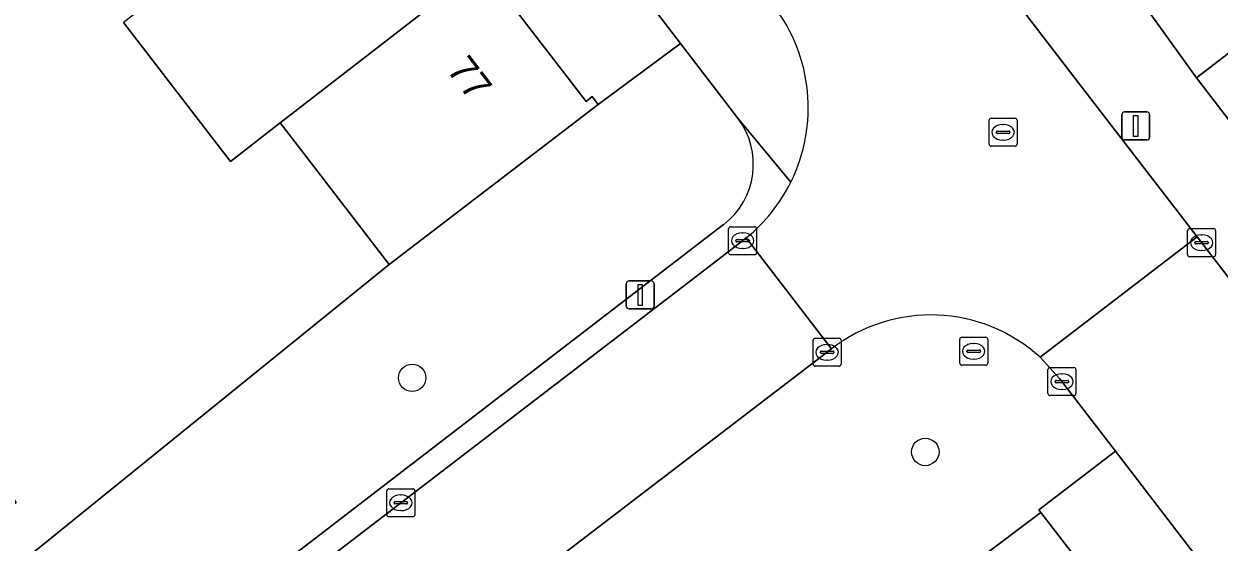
# Model space of a CAD drawing. Extents: x 159352 to 160617, y 385888 to 387323.
# Drawn here: x 159786.2 to 159828.84, y 386760.19 to 386778.69 of the extents above; entities that cross this region are included whole.
import ezdxf

# ---------------------------------------------------------------- set-up
doc = ezdxf.new("R2010")
doc.units = 0
for name, color, linetype in [('IMGEO_Boom', 7, 'Continuous'), ('IMGEO_Brandkraan', 7, 'Continuous'), ('IMGEO_Erf', 7, 'Continuous'), ('IMGEO_Groenvoorziening', 7, 'Continuous'), ('IMGEO_Kolk', 7, 'Continuous'), ('IMGEO_Lichtmast', 7, 'Continuous'), ('IMGEO_Pand', 7, 'Continuous'), ('IMGEO_Pand_nummerreeks', 7, 'Continuous'), ('IMGEO_Rijbaan_lokaal_open', 7, 'Continuous'), ('IMGEO_Rioolput', 7, 'Continuous'), ('IMGEO_Voetpad_open', 7, 'Continuous')]:
    doc.layers.add(name, color=color, linetype=linetype)

msp = doc.modelspace()

# ---------------------------------------------------------------- linework, layer by layer
at = {"layer": 'IMGEO_Boom'}
for centre in [(159800.054, 386766.053), (159818.359, 386763.407)]:
    msp.add_circle(centre, 0.489, dxfattribs=at)
at = {"layer": 'IMGEO_Brandkraan'}
for p, q in [((159819.586, 386766.577), (159819.586, 386767.429)), ((159819.661, 386767.503), (159820.513, 386767.503)), ((159820.587, 386767.429), (159820.587, 386766.577)), ((159819.845, 386766.997), (159819.845, 386767.009)), ((159820.283, 386766.96), (159819.885, 386766.96)), ((159819.888, 386767.046), (159820.286, 386767.046)), ((159820.074, 386767.283), (159820.099, 386767.283)), ((159820.329, 386767.009), (159820.329, 386766.997)), ((159820.513, 386766.503), (159819.661, 386766.503)), ((159820.097, 386766.723), (159820.072, 386766.723))]:
    msp.add_line(p, q, dxfattribs=at)
for points in [[(159819.586, 386766.577), (159819.586, 386767.429)], [(159819.661, 386767.503), (159820.513, 386767.503)], [(159820.587, 386767.429), (159820.587, 386766.577)], [(159820.513, 386766.503), (159819.661, 386766.503)]]:
    msp.add_lwpolyline(points, dxfattribs=at)
for centre, radius, start, end in [((159819.663, 386767.427), 0.0765, 91.552, 178.448), ((159819.663, 386767.427), 0.0765, 91.552, 178.448), ((159820.511, 386767.427), 0.0765, 1.552, 88.448), ((159820.511, 386767.427), 0.0765, 1.552, 88.448), ((159819.885, 386767.006), 0.0403, 85.8775, 175.7526), ((159819.882, 386766.996), 0.0366, 178.938, 274.7102), ((159820.286, 386767.003), 0.043, 264.8664, 352.4533), ((159820.29, 386767.008), 0.0386, 1.7309, 96.639), ((159819.663, 386766.579), 0.0765, 181.552, 268.448), ((159819.663, 386766.579), 0.0765, 181.552, 268.448), ((159820.511, 386766.579), 0.0765, 271.552, 358.448), ((159820.511, 386766.579), 0.0765, 271.552, 358.448)]:
    msp.add_arc(centre, radius, start, end, dxfattribs=at)
for centre, major_axis, ratio, start_param, end_param in [((159820.073, 386767.003), (-0.387, 0.002), 0.722429, 4.712389, 7.853982), ((159820.098, 386767.003), (-0.39, 0.002), 0.717154, 1.570796, 4.712389)]:
    msp.add_ellipse(centre, major_axis=major_axis, ratio=ratio, start_param=start_param, end_param=end_param, dxfattribs=at)
at = {"layer": 'IMGEO_Erf'}
for points in [[(159802.65, 386780.621), (159806.256, 386775.921), (159806.479, 386776.093), (159806.69, 386775.818), (159809.626, 386777.994), (159782.799, 386813.025)], [(159773.373, 386779.568), (159775.925, 386775.647), (159778.472, 386771.733), (159776.845, 386770.675), (159778.585, 386768), (159780.911, 386769.469), (159783.416, 386765.531), (159785.924, 386761.588), (159783.573, 386760.103), (159784.403, 386758.787), (159784.688, 386758.336), (159799.234, 386770.095), (159796.19, 386774.062), (159795.348, 386775.158), (159793.571, 386773.779), (159789.76, 386778.745)], [(159831.267, 386779.249), (159828.034, 386776.771), (159848.571, 386750)]]:
    msp.add_lwpolyline(points, dxfattribs=at)
at = {"layer": 'IMGEO_Groenvoorziening'}
for points in [[(159811.663, 386775.334), (159809.626, 386777.994), (159806.69, 386775.818), (159799.234, 386770.095), (159784.688, 386758.336), (159786.952, 386754.751)], [(159788.942, 386754.435), (159811.16, 386771.523)]]:
    msp.add_lwpolyline(points, dxfattribs=at)
msp.add_arc((159809.504, 386773.68), 2.72, 307.5186, 37.4438, dxfattribs=at)
at = {"layer": 'IMGEO_Kolk'}
for p, q in [((159811.341, 386770.523), (159811.341, 386771.375)), ((159811.416, 386771.449), (159812.268, 386771.449)), ((159811.829, 386771.229), (159811.854, 386771.229)), ((159812.342, 386771.375), (159812.342, 386770.523)), ((159827.714, 386770.454), (159827.714, 386771.306)), ((159827.789, 386771.38), (159828.641, 386771.38)), ((159828.202, 386771.16), (159828.227, 386771.16)), ((159828.715, 386771.306), (159828.715, 386770.454)), ((159811.6, 386770.943), (159811.6, 386770.955)), ((159812.038, 386770.906), (159811.64, 386770.906)), ((159811.643, 386770.992), (159812.041, 386770.992)), ((159812.084, 386770.955), (159812.084, 386770.943)), ((159827.973, 386770.874), (159827.973, 386770.886)), ((159828.411, 386770.837), (159828.013, 386770.837)), ((159828.016, 386770.923), (159828.414, 386770.923)), ((159828.457, 386770.886), (159828.457, 386770.874)), ((159812.268, 386770.449), (159811.416, 386770.449)), ((159811.852, 386770.669), (159811.827, 386770.669)), ((159828.641, 386770.38), (159827.789, 386770.38)), ((159828.225, 386770.6), (159828.2, 386770.6)), ((159814.355, 386766.541), (159814.355, 386767.393)), ((159814.43, 386767.467), (159815.282, 386767.467)), ((159815.356, 386767.393), (159815.356, 386766.541)), ((159814.614, 386766.961), (159814.614, 386766.973)), ((159815.052, 386766.924), (159814.654, 386766.924)), ((159814.657, 386767.01), (159815.055, 386767.01)), ((159814.843, 386767.247), (159814.868, 386767.247)), ((159815.098, 386766.973), (159815.098, 386766.961)), ((159815.282, 386766.467), (159814.43, 386766.467)), ((159814.866, 386766.687), (159814.841, 386766.687)), ((159822.732, 386765.494), (159822.732, 386766.346)), ((159822.807, 386766.42), (159823.659, 386766.42)), ((159823.22, 386766.2), (159823.245, 386766.2)), ((159823.733, 386766.346), (159823.733, 386765.494)), ((159822.991, 386765.914), (159822.991, 386765.926)), ((159823.429, 386765.877), (159823.031, 386765.877)), ((159823.034, 386765.963), (159823.432, 386765.963)), ((159823.243, 386765.64), (159823.218, 386765.64)), ((159823.475, 386765.926), (159823.475, 386765.914)), ((159823.659, 386765.42), (159822.807, 386765.42)), ((159799.148, 386761.167), (159799.148, 386762.019)), ((159799.223, 386762.093), (159800.075, 386762.093)), ((159799.636, 386761.873), (159799.661, 386761.873)), ((159800.149, 386762.019), (159800.149, 386761.167)), ((159799.407, 386761.587), (159799.407, 386761.599)), ((159799.845, 386761.55), (159799.447, 386761.55)), ((159799.45, 386761.636), (159799.848, 386761.636)), ((159799.891, 386761.599), (159799.891, 386761.587)), ((159800.075, 386761.093), (159799.223, 386761.093)), ((159799.659, 386761.313), (159799.634, 386761.313))]:
    msp.add_line(p, q, dxfattribs=at)
for points in [[(159811.341, 386770.523), (159811.341, 386771.375)], [(159811.416, 386771.449), (159812.268, 386771.449)], [(159812.342, 386771.375), (159812.342, 386770.523)], [(159827.714, 386770.454), (159827.714, 386771.306)], [(159827.789, 386771.38), (159828.641, 386771.38)], [(159828.715, 386771.306), (159828.715, 386770.454)], [(159812.268, 386770.449), (159811.416, 386770.449)], [(159828.641, 386770.38), (159827.789, 386770.38)], [(159814.355, 386766.541), (159814.355, 386767.393)], [(159814.43, 386767.467), (159815.282, 386767.467)], [(159815.356, 386767.393), (159815.356, 386766.541)], [(159815.282, 386766.467), (159814.43, 386766.467)], [(159822.732, 386765.494), (159822.732, 386766.346)], [(159822.807, 386766.42), (159823.659, 386766.42)], [(159823.733, 386766.346), (159823.733, 386765.494)], [(159823.659, 386765.42), (159822.807, 386765.42)], [(159799.148, 386761.167), (159799.148, 386762.019)], [(159799.223, 386762.093), (159800.075, 386762.093)], [(159800.149, 386762.019), (159800.149, 386761.167)], [(159800.075, 386761.093), (159799.223, 386761.093)]]:
    msp.add_lwpolyline(points, dxfattribs=at)
for centre, radius, start, end in [((159811.418, 386771.373), 0.0765, 91.552, 178.448), ((159811.418, 386771.373), 0.0765, 91.552, 178.448), ((159812.266, 386771.373), 0.0765, 1.552, 88.448), ((159812.266, 386771.373), 0.0765, 1.552, 88.448), ((159827.791, 386771.304), 0.0765, 91.552, 178.448), ((159827.791, 386771.304), 0.0765, 91.552, 178.448), ((159828.639, 386771.304), 0.0765, 1.552, 88.448), ((159828.639, 386771.304), 0.0765, 1.552, 88.448), ((159811.64, 386770.952), 0.0403, 85.8775, 175.7526), ((159811.637, 386770.942), 0.0366, 178.938, 274.7102), ((159812.041, 386770.949), 0.043, 264.8664, 352.4533), ((159812.045, 386770.954), 0.0386, 1.7309, 96.639), ((159828.013, 386770.883), 0.0403, 85.8775, 175.7526), ((159828.01, 386770.873), 0.0366, 178.938, 274.7102), ((159828.414, 386770.88), 0.043, 264.8664, 352.4533), ((159828.418, 386770.885), 0.0386, 1.7309, 96.639), ((159811.418, 386770.525), 0.0765, 181.552, 268.448), ((159811.418, 386770.525), 0.0765, 181.552, 268.448), ((159812.266, 386770.525), 0.0765, 271.552, 358.448), ((159812.266, 386770.525), 0.0765, 271.552, 358.448), ((159827.791, 386770.456), 0.0765, 181.552, 268.448), ((159827.791, 386770.456), 0.0765, 181.552, 268.448), ((159828.639, 386770.456), 0.0765, 271.552, 358.448), ((159828.639, 386770.456), 0.0765, 271.552, 358.448), ((159814.432, 386767.391), 0.0765, 91.552, 178.448), ((159814.432, 386767.391), 0.0765, 91.552, 178.448), ((159815.28, 386767.391), 0.0765, 1.552, 88.448), ((159815.28, 386767.391), 0.0765, 1.552, 88.448), ((159814.654, 386766.97), 0.0403, 85.8775, 175.7526), ((159814.651, 386766.96), 0.0366, 178.938, 274.7102), ((159815.055, 386766.967), 0.043, 264.8664, 352.4533), ((159815.059, 386766.972), 0.0386, 1.7309, 96.639), ((159814.432, 386766.543), 0.0765, 181.552, 268.448), ((159814.432, 386766.543), 0.0765, 181.552, 268.448), ((159815.28, 386766.543), 0.0765, 271.552, 358.448), ((159815.28, 386766.543), 0.0765, 271.552, 358.448), ((159822.809, 386766.344), 0.0765, 91.552, 178.448), ((159822.809, 386766.344), 0.0765, 91.552, 178.448), ((159823.657, 386766.344), 0.0765, 1.552, 88.448), ((159823.657, 386766.344), 0.0765, 1.552, 88.448), ((159823.031, 386765.923), 0.0403, 85.8775, 175.7526), ((159823.028, 386765.913), 0.0366, 178.938, 274.7102), ((159823.432, 386765.92), 0.043, 264.8664, 352.4533), ((159823.436, 386765.925), 0.0386, 1.7309, 96.639), ((159822.809, 386765.496), 0.0765, 181.552, 268.448), ((159822.809, 386765.496), 0.0765, 181.552, 268.448), ((159823.657, 386765.496), 0.0765, 271.552, 358.448), ((159823.657, 386765.496), 0.0765, 271.552, 358.448), ((159799.225, 386762.017), 0.0765, 91.552, 178.448), ((159799.225, 386762.017), 0.0765, 91.552, 178.448), ((159800.073, 386762.017), 0.0765, 1.552, 88.448), ((159800.073, 386762.017), 0.0765, 1.552, 88.448), ((159799.447, 386761.596), 0.0403, 85.8775, 175.7526), ((159799.444, 386761.586), 0.0366, 178.938, 274.7102), ((159799.848, 386761.593), 0.043, 264.8664, 352.4533), ((159799.852, 386761.598), 0.0386, 1.7309, 96.639), ((159799.225, 386761.169), 0.0765, 181.552, 268.448), ((159799.225, 386761.169), 0.0765, 181.552, 268.448), ((159800.073, 386761.169), 0.0765, 271.552, 358.448), ((159800.073, 386761.169), 0.0765, 271.552, 358.448)]:
    msp.add_arc(centre, radius, start, end, dxfattribs=at)
for centre, major_axis, ratio, start_param, end_param in [((159811.828, 386770.949), (-0.387, 0.002), 0.722429, 4.712389, 7.853982), ((159811.853, 386770.949), (-0.39, 0.002), 0.717154, 1.570796, 4.712389), ((159828.201, 386770.88), (-0.387, 0.002), 0.722429, 4.712389, 7.853982), ((159828.226, 386770.88), (-0.39, 0.002), 0.717154, 1.570796, 4.712389), ((159814.842, 386766.967), (-0.387, 0.002), 0.722429, 4.712389, 7.853982), ((159814.867, 386766.967), (-0.39, 0.002), 0.717154, 1.570796, 4.712389), ((159823.219, 386765.92), (-0.387, 0.002), 0.722429, 4.712389, 7.853982), ((159823.244, 386765.92), (-0.39, 0.002), 0.717154, 1.570796, 4.712389), ((159799.635, 386761.593), (-0.387, 0.002), 0.722429, 4.712389, 7.853982), ((159799.66, 386761.593), (-0.39, 0.002), 0.717154, 1.570796, 4.712389)]:
    msp.add_ellipse(centre, major_axis=major_axis, ratio=ratio, start_param=start_param, end_param=end_param, dxfattribs=at)
at = {"layer": 'IMGEO_Lichtmast'}
for p, q in [((159825.369, 386774.648), (159825.369, 386775.448)), ((159825.369, 386775.448), (159825.369, 386774.648)), ((159825.469, 386775.548), (159826.259, 386775.548)), ((159826.259, 386775.548), (159825.469, 386775.548)), ((159826.359, 386775.448), (159826.359, 386774.648)), ((159826.359, 386774.648), (159826.359, 386775.448)), ((159826.259, 386774.548), (159825.469, 386774.548)), ((159825.469, 386774.548), (159826.259, 386774.548)), ((159807.793, 386769.516), (159808.583, 386769.516)), ((159808.583, 386769.516), (159807.793, 386769.516)), ((159807.693, 386768.616), (159807.693, 386769.416)), ((159807.693, 386769.416), (159807.693, 386768.616)), ((159808.683, 386769.416), (159808.683, 386768.616)), ((159808.683, 386768.616), (159808.683, 386769.416)), ((159808.583, 386768.516), (159807.793, 386768.516)), ((159807.793, 386768.516), (159808.583, 386768.516))]:
    msp.add_line(p, q, dxfattribs=at)
for points in [[(159825.789, 386775.423), (159825.939, 386775.423), (159825.939, 386774.673), (159825.789, 386774.673), (159825.789, 386775.423)], [(159808.113, 386769.391), (159808.263, 386769.391), (159808.263, 386768.641), (159808.113, 386768.641), (159808.113, 386769.391)]]:
    msp.add_lwpolyline(points, dxfattribs=at)
for centre, start, end in [((159825.469, 386775.448), 90, 180), ((159825.469, 386775.448), 90, 180), ((159826.259, 386775.448), 0, 90), ((159826.259, 386775.448), 360, 90), ((159825.469, 386774.648), 180, 270), ((159825.469, 386774.648), 180, 270), ((159826.259, 386774.648), 270, 0), ((159826.259, 386774.648), 270, 0), ((159807.793, 386769.416), 90, 180), ((159807.793, 386769.416), 90, 180), ((159808.583, 386769.416), 0, 90), ((159808.583, 386769.416), 360, 90), ((159807.793, 386768.616), 180, 270), ((159807.793, 386768.616), 180, 270), ((159808.583, 386768.616), 270, 0), ((159808.583, 386768.616), 270, 0)]:
    msp.add_arc(centre, 0.1, start, end, dxfattribs=at)
at = {"layer": 'IMGEO_Pand'}
for points in [[(159802.789, 386780.932), (159802.692, 386781.059), (159802.455, 386780.875), (159798.845, 386785.581), (159799.065, 386785.751), (159798.967, 386785.878), (159791.538, 386780.111), (159789.76, 386778.745), (159793.571, 386773.779), (159795.348, 386775.158)], [(159802.65, 386780.621), (159802.886, 386780.805), (159802.789, 386780.932), (159795.348, 386775.158), (159796.19, 386774.062), (159799.234, 386770.095), (159806.69, 386775.818), (159806.479, 386776.093), (159806.256, 386775.921)]]:
    msp.add_lwpolyline(points, close=True, dxfattribs=at)
at = {"layer": 'IMGEO_Rijbaan_lokaal_open'}
for points in [[(159823.826, 386776.582), (159818.374, 386783.693), (159812.861, 386779.458), (159812.952, 386779.339)], [(159822.454, 386766.789), (159828.052, 386771.09), (159823.826, 386776.582)], [(159811.973, 386771.051), (159815.009, 386767.086)]]:
    msp.add_lwpolyline(points, dxfattribs=at)
for points in [[(159815.009, 386767.086), (159811.973, 386771.051), (159811.84, 386770.946), (159810.495, 386769.914), (159792.084, 386755.786), (159784.537, 386750), (159772.611, 386740.856), (159776.583, 386737.685), (159792.692, 386750)], [(159836.607, 386759.97), (159828.052, 386771.09), (159822.454, 386766.789), (159823.149, 386766.032), (159825.138, 386763.437), (159835.441, 386750), (159835.735, 386749.617), (159837.945, 386746.734), (159862.86, 386714.278), (159868.383, 386718.549), (159862.704, 386725.963), (159862.688, 386725.966), (159851.299, 386740.643), (159851.289, 386740.779), (159844.235, 386750)]]:
    msp.add_lwpolyline(points, close=True, dxfattribs=at)
for centre, radius, start, end in [((159808.194, 386775.7), 5.99, 333.6284, 37.4144), ((159808.193, 386775.698), 5.99, 309.1206, 333.6442), ((159818.555, 386762.508), 5.79, 47.6711, 127.76)]:
    msp.add_arc(centre, radius, start, end, dxfattribs=at)
at = {"layer": 'IMGEO_Rioolput'}
for p, q in [((159820.633, 386774.396), (159820.633, 386775.248)), ((159820.708, 386775.322), (159821.56, 386775.322)), ((159821.121, 386775.102), (159821.146, 386775.102)), ((159821.634, 386775.248), (159821.634, 386774.396)), ((159820.892, 386774.816), (159820.892, 386774.828)), ((159821.33, 386774.779), (159820.932, 386774.779)), ((159820.935, 386774.865), (159821.333, 386774.865)), ((159821.376, 386774.828), (159821.376, 386774.816)), ((159821.56, 386774.322), (159820.708, 386774.322)), ((159821.144, 386774.542), (159821.119, 386774.542))]:
    msp.add_line(p, q, dxfattribs=at)
for points in [[(159820.633, 386774.396), (159820.633, 386775.248)], [(159820.708, 386775.322), (159821.56, 386775.322)], [(159821.634, 386775.248), (159821.634, 386774.396)], [(159821.56, 386774.322), (159820.708, 386774.322)]]:
    msp.add_lwpolyline(points, dxfattribs=at)
for centre, radius, start, end in [((159820.71, 386775.246), 0.0765, 91.552, 178.448), ((159820.71, 386775.246), 0.0765, 91.552, 178.448), ((159821.558, 386775.246), 0.0765, 1.552, 88.448), ((159821.558, 386775.246), 0.0765, 1.552, 88.448), ((159820.932, 386774.825), 0.0403, 85.8775, 175.7526), ((159820.929, 386774.815), 0.0366, 178.938, 274.7102), ((159821.333, 386774.822), 0.043, 264.8664, 352.4533), ((159821.337, 386774.827), 0.0386, 1.7309, 96.639), ((159820.71, 386774.398), 0.0765, 181.552, 268.448), ((159820.71, 386774.398), 0.0765, 181.552, 268.448), ((159821.558, 386774.398), 0.0765, 271.552, 358.448), ((159821.558, 386774.398), 0.0765, 271.552, 358.448)]:
    msp.add_arc(centre, radius, start, end, dxfattribs=at)
for centre, major_axis, ratio, start_param, end_param in [((159821.12, 386774.822), (-0.387, 0.002), 0.722429, 4.712389, 7.853982), ((159821.145, 386774.822), (-0.39, 0.002), 0.717154, 1.570796, 4.712389)]:
    msp.add_ellipse(centre, major_axis=major_axis, ratio=ratio, start_param=start_param, end_param=end_param, dxfattribs=at)
at = {"layer": 'IMGEO_Voetpad_open'}
for points in [[(159774.826, 386840.493), (159818.374, 386783.693), (159823.826, 386776.582), (159828.052, 386771.09), (159836.607, 386759.97), (159844.235, 386750), (159851.289, 386740.779)], [(159857.237, 386738.662), (159854.412, 386742.331), (159854.256, 386742.59), (159848.571, 386750), (159828.034, 386776.771), (159826.261, 386779.223), (159780.044, 386839.397)], [(159796.462, 386800.907), (159785.509, 386815.108), (159782.799, 386813.025), (159809.626, 386777.994), (159811.663, 386775.334), (159813.561, 386773.039)], [(159813.561, 386773.039), (159811.663, 386775.334)], [(159811.16, 386771.523), (159788.942, 386754.435), (159785.313, 386751.644), (159783.163, 386750), (159772.352, 386741.734)], [(159792.084, 386755.786), (159810.495, 386769.914), (159811.84, 386770.946), (159811.973, 386771.051)], [(159815.009, 386767.086), (159792.692, 386750), (159776.583, 386737.685)], [(159778.237, 386735.71), (159797.069, 386750), (159809.403, 386759.359), (159811.632, 386756.515), (159813.322, 386754.306), (159818.122, 386757.978), (159822.478, 386761.248), (159822.404, 386761.343), (159825.138, 386763.437), (159823.149, 386766.032), (159822.454, 386766.789)]]:
    msp.add_lwpolyline(points, dxfattribs=at)
for points in [[(159856.26, 386798.449), (159863.526, 386804.025), (159864.301, 386804.62), (159862.444, 386806.998), (159861.737, 386806.442), (159854.477, 386800.858), (159845.755, 386794.14), (159844.577, 386793.233), (159838.668, 386788.677), (159836.708, 386787.171), (159829.436, 386781.584), (159826.261, 386779.223), (159828.034, 386776.771), (159831.267, 386779.249), (159838.53, 386784.849), (159840.523, 386786.371), (159844.419, 386789.366), (159846.402, 386790.887), (159847.536, 386791.757)], [(159825.138, 386763.437), (159822.404, 386761.343), (159822.478, 386761.248), (159831.154, 386750), (159833.053, 386747.539), (159835.735, 386749.617), (159835.441, 386750)], [(159818.122, 386757.978), (159819.877, 386755.683), (159821.633, 386753.388), (159823.388, 386751.094), (159825.143, 386748.799), (159826.899, 386746.504), (159828.654, 386744.209), (159830.085, 386745.303), (159833.053, 386747.539), (159831.154, 386750), (159822.478, 386761.248)]]:
    msp.add_lwpolyline(points, close=True, dxfattribs=at)
for centre, radius, start, end in [((159808.194, 386775.7), 5.99, 333.6284, 37.4144), ((159809.504, 386773.68), 2.72, 307.5186, 37.4438), ((159808.193, 386775.698), 5.99, 309.1206, 333.6442), ((159818.555, 386762.508), 5.79, 47.6711, 127.76)]:
    msp.add_arc(centre, radius, start, end, dxfattribs=at)

# ---------------------------------------------------------------- texts
at = {"layer": 'IMGEO_Pand_nummerreeks'}
msp.add_text('77', height=1, rotation=307.4941, dxfattribs=at).set_placement((159801.261, 386777.043))

doc.saveas('drawing.dxf')
